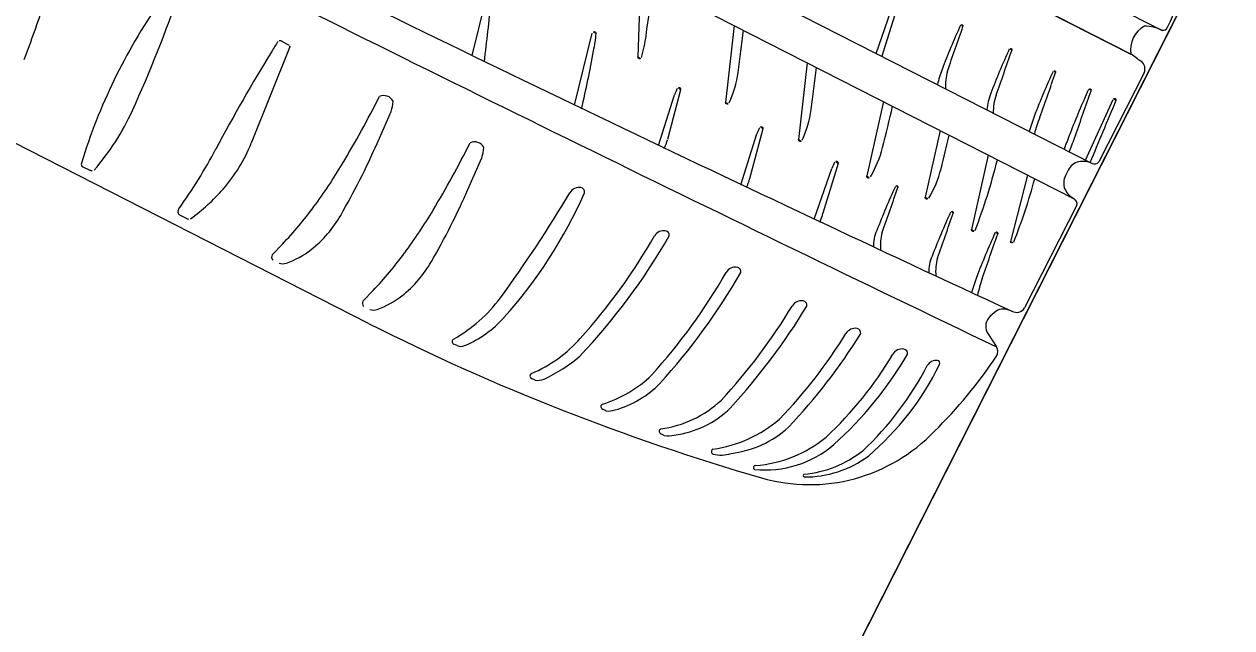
# Model space of a CAD drawing. Extents: x 14104283 to 14129344, y 8637090 to 8673339.
# Drawn here: x 14118514.292 to 14118518.485, y 8668489.545 to 8668491.641 of the extents above; entities that cross this region are included whole.
import ezdxf

# ---------------------------------------------------------------- set-up
doc = ezdxf.new("R2010")
doc.units = 0
for name, color, linetype in [('Cell', 7, 'Continuous'), ('Default', 7, 'Continuous'), ('Terrain', 7, 'Continuous')]:
    doc.layers.add(name, color=color, linetype=linetype)

msp = doc.modelspace()

# ---------------------------------------------------------------- linework, layer by layer
at = {"layer": 'Cell'}
for p, q in [((14118515.554, 8668492.9904), (14118518.244, 8668491.6194)), ((14118515.3169, 8668492.525), (14118518.0001, 8668491.1575)), ((14118515.2536, 8668492.4027), (14118517.9379, 8668491.0346)), ((14118515.4874, 8668490.6023), (14118512.4095, 8668492.171)), ((14118515.847, 8668491.5319), (14118515.9092, 8668491.7821)), ((14118516.4327, 8668491.8017), (14118516.4226, 8668491.5273)), ((14118517.2498, 8668491.5393), (14118517.3121, 8668491.7159)), ((14118516.2023, 8668491.3597), (14118516.2646, 8668491.6099)), ((14118516.7569, 8668491.6365), (14118516.7268, 8668491.3695)), ((14118518.244, 8668491.6194), (14118518.244, 8668491.6194)), ((14118515.2138, 8668491.5627), (14118515.0804, 8668491.2281)), ((14118515.1841, 8668491.5833), (14118515.2027, 8668491.5726)), ((14118515.203, 8668491.5724), (14118515.2116, 8668491.5678)), ((14118518.1344, 8668491.5372), (14118518.1344, 8668491.5372)), ((14118517.0105, 8668491.5072), (14118516.9805, 8668491.2403)), ((14118518.1815, 8668491.4722), (14118518.0239, 8668491.163)), ((14118516.4943, 8668491.2193), (14118516.5503, 8668491.396)), ((14118516.5712, 8668491.4133), (14118516.5253, 8668491.24)), ((14118515.5253, 8668491.3893), (14118515.5253, 8668491.3893)), ((14118515.5727, 8668491.3732), (14118515.5727, 8668491.3732)), ((14118517.2757, 8668491.3721), (14118517.2174, 8668491.1141)), ((14118517.9775, 8668491.169), (14118518.0729, 8668491.3797)), ((14118515.5172, 8668491.2271), (14118515.5659, 8668491.3381)), ((14118517.635, 8668491.3436), (14118517.635, 8668491.3436)), ((14118516.8568, 8668491.2775), (14118516.8109, 8668491.1043)), ((14118517.4726, 8668491.2717), (14118517.4203, 8668491.0405)), ((14118517.7818, 8668491.2688), (14118517.7818, 8668491.2688)), ((14118515.8404, 8668491.2287), (14118515.8404, 8668491.2287)), ((14118516.7798, 8668491.0835), (14118516.8359, 8668491.2602)), ((14118515.8879, 8668491.2126), (14118515.8879, 8668491.2126)), ((14118517.6398, 8668491.1865), (14118517.5816, 8668490.9285)), ((14118517.9035, 8668491.2067), (14118517.9035, 8668491.2067)), ((14118514.495, 8668491.1461), (14118514.5226, 8668491.1325)), ((14118515.8323, 8668491.0665), (14118515.881, 8668491.1775)), ((14118517.1178, 8668491.1576), (14118517.0655, 8668490.9843)), ((14118517.6716, 8668491.1703), (14118517.6716, 8668491.1703)), ((14118517.9541, 8668491.1635), (14118517.9541, 8668491.1635)), ((14118517.0345, 8668490.9636), (14118517.0968, 8668491.1403)), ((14118517.7758, 8668491.1172), (14118517.7173, 8668490.887)), ((14118517.9057, 8668491.0685), (14118517.9057, 8668491.0685)), ((14118514.8577, 8668490.9654), (14118514.8322, 8668490.978)), ((14118517.9471, 8668491.0123), (14118517.7655, 8668490.656)), ((14118515.1885, 8668490.8775), (14118515.1529, 8668490.8403)), ((14118517.2414, 8668490.8666), (14118517.2414, 8668490.8666)), ((14118517.4334, 8668490.7775), (14118517.4334, 8668490.7775)), ((14118515.5036, 8668490.7168), (14118515.4681, 8668490.6796)), ((14118517.5812, 8668490.7091), (14118517.5812, 8668490.7091)), ((14118517.6381, 8668490.5669), (14118517.668, 8668490.5208)), ((14118515.7957, 8668490.5251), (14118515.7834, 8668490.5306)), ((14118516.0658, 8668490.4053), (14118516.0535, 8668490.4109)), ((14118516.3122, 8668490.2987), (14118516.2999, 8668490.3043)), ((14118516.5146, 8668490.2131), (14118516.5023, 8668490.2186)), ((14118516.684, 8668490.1482), (14118516.684, 8668490.1482))]:
    msp.add_line(p, q, dxfattribs=at)
for points in [[(14118515.4964, 8668492.8774), (14118518.1344, 8668491.5372), (14118515.498, 8668492.8805)], [(14118517.3331, 8668491.7332), (14118517.2704, 8668491.5294), (14118517.2704, 8668491.5294)], [(14118517.9172, 8668491.134), (14118517.9125, 8668491.1249), (14118517.9078, 8668491.1157)], [(14118516.8274, 8668490.0952), (14118516.8274, 8668490.0952), (14118516.8274, 8668490.0952)], [(14118517.0002, 8668490.0692), (14118517.0002, 8668490.0692), (14118517.0002, 8668490.0692)]]:
    msp.add_lwpolyline(points, dxfattribs=at)
for centre, radius, start, end in [((14118517.3652, 8668492.0813), 1.0038, 333.2001, 356.6547), ((14118566.5192, 8668596.0711), 116.1721, 243.64357, 245.16267), ((14118595.2727, 8668652.4287), 179.5456, 243.394289, 244.390961), ((14118507.2816, 8668492.8841), 9.2591, 352.03275, 353.15325), ((14118510.7981, 8668493.1132), 4.2561, 335.3888, 341.4005), ((14118510.3146, 8668493.0334), 4.2561, 339.1386, 341.9315), ((14118516.4095, 8668490.5706), 2.0069, 145.2254, 162.9533), ((14118506.7018, 8668492.6573), 9.2591, 352.88887, 354.19266), ((14118516.2711, 8668491.6085), 0.00664, 1.826, 168.3288), ((14118515.9136, 8668491.6321), 0.3649, 346.7086, 356.3249), ((14118507.5966, 8668492.7236), 9.2591, 352.24191, 353.15325), ((14118520.0361, 8668490.4992), 2.7402, 155.4689, 158.9373), ((14118505.5428, 8668495.7458), 12.6938, 340.35243, 341.09464), ((14118517.5474, 8668491.6347), 0.00474, 337.8597, 152.1726), ((14118518.2283, 8668491.5512), 0.0949, 119.2552, 188.4832), ((14118518.1833, 8668491.5003), 0.1337, 63.012, 90.6282), ((14118518.2459, 8668491.6365), 0.0171, 263.6154, 333.0837), ((14118516.9258, 8668490.4542), 2.0837, 147.2557, 148.3809), ((14118515.1796, 8668491.5772), 0.00755, 53.5517, 147.2557), ((14118515.2096, 8668491.564), 0.00438, 342.9865, 62.1806), ((14118515.878, 8668491.681), 0.579, 344.3994, 352.0328), ((14118520.2884, 8668488.384), 6.0324, 148.38093, 152.09103), ((14118512.6927, 8668492.18), 3.6314, 346.7452, 349.9811), ((14118516.4292, 8668491.5271), 0.00664, 177.8966, 344.3994), ((14118520.2053, 8668490.4163), 2.7402, 155.4689, 158.9373), ((14118505.7121, 8668495.6628), 12.6938, 340.35243, 341.09464), ((14118517.7167, 8668491.5517), 0.00474, 337.8597, 152.1726), ((14118517.5854, 8668490.737), 0.9704, 52.9, 55.5435), ((14118507.8503, 8668492.5943), 9.2591, 352.24191, 353.15325), ((14118517.8306, 8668491.3504), 0.3761, 159.1838, 167.5952), ((14118517.6744, 8668491.4298), 0.1833, 164.8483, 184.1106), ((14118520.3573, 8668490.3393), 2.7402, 155.4689, 158.9373), ((14118517.8686, 8668491.4748), 0.00474, 337.8597, 152.1726), ((14118518.1511, 8668491.4847), 0.0328, 337.7437, 53.2742), ((14118516.4046, 8668491.5236), 0.3698, 335.0398, 352.2429), ((14118505.864, 8668495.5858), 12.6938, 340.35243, 341.09464), ((14118515.541, 8668491.3577), 0.0353, 26.0977, 116.4178), ((14118517.0881, 8668491.1774), 0.5805, 155.6072, 157.8849), ((14118516.5652, 8668491.4148), 0.00625, 345.8781, 157.6725), ((14118517.8558, 8668491.3229), 0.2218, 159.3778, 174.6475), ((14118517.8185, 8668491.3394), 0.1615, 159.973, 182.5241), ((14118520.4807, 8668490.2764), 2.7402, 155.4689, 158.9373), ((14118505.9874, 8668495.5229), 12.6938, 340.35243, 341.09464), ((14118517.992, 8668491.4119), 0.00474, 337.8597, 152.1726), ((14118512.0845, 8668493.1341), 3.8579, 329.1447, 333.1108), ((14118515.451, 8668491.3789), 0.1218, 340.4713, 357.3385), ((14118516.7335, 8668491.3693), 0.00664, 177.8966, 344.3994), ((14118508.2914, 8668493.4635), 9.2591, 345.93162, 346.84296), ((14118444.8859, 8668521.8645), 79.2933, 337.218636, 337.386463), ((14118518.0781, 8668491.3776), 0.00559, 334.3637, 157.1878), ((14118513.8809, 8668491.701), 0.8652, 319.0813, 335.3888), ((14118516.6582, 8668491.3943), 0.3698, 335.0398, 352.2429), ((14118521.5573, 8668490.0489), 3.9676, 161.2527, 162.0942), ((14118518.2981, 8668491.1277), 0.5157, 158.371, 165.1651), ((14118517.3737, 8668491.0417), 0.5805, 155.6072, 157.8849), ((14118516.8508, 8668491.2791), 0.00625, 345.8781, 157.6725), ((14118514.5663, 8668491.4331), 0.5535, 318.7884, 338.2634), ((14118513.1805, 8668492.2514), 2.5513, 330.038, 336.329), ((14118512.3996, 8668492.9735), 3.8579, 329.1447, 333.1108), ((14118515.8561, 8668491.1971), 0.0353, 26.0977, 116.4178), ((14118516.3242, 8668491.2919), 0.2078, 336.6051, 345.5252), ((14118516.9871, 8668491.24), 0.00664, 177.8966, 344.3994), ((14118508.4943, 8668493.3898), 9.2591, 345.93162, 346.6741), ((14118518.8038, 8668490.9062), 0.9491, 158.038, 161.5408), ((14118519.474, 8668490.6442), 1.6491, 158.265, 160.3766), ((14118513.3704, 8668492.0483), 1.7961, 324.3037, 332.091), ((14118515.7662, 8668491.2183), 0.1218, 340.4713, 357.3385), ((14118516.914, 8668491.3027), 0.3698, 328.7295, 345.9326), ((14118514.5004, 8668491.155), 0.0104, 157.6886, 238.7282), ((14118513.8281, 8668492.0924), 1.8268, 323.5669, 329.1447), ((14118517.6346, 8668490.9217), 0.5805, 155.6072, 157.8849), ((14118517.1117, 8668491.1591), 0.00625, 345.8781, 157.6725), ((14118515.4591, 8668491.7329), 2.2829, 339.2756, 345.7321), ((14118517.9668, 8668491.1097), 0.0553, 103.2596, 153.8507), ((14118517.9677, 8668491.0882), 0.0765, 64.7039, 100.2612), ((14118518.0086, 8668491.1748), 0.0192, 244.7039, 322.2957), ((14118514.5276, 8668491.1405), 0.00943, 237.9277, 319.0813), ((14118516.6098, 8668491.1562), 0.2078, 336.6051, 345.5252), ((14118517.224, 8668491.1132), 0.00664, 171.5863, 338.0892), ((14118517.1169, 8668491.229), 0.3698, 328.7295, 345.9326), ((14118515.919, 8668491.6074), 1.9481, 338.2033, 345.037), ((14118517.9567, 8668491.0898), 0.0553, 152.1377, 202.7288), ((14118514.4725, 8668491.5152), 0.6781, 305.8147, 318.7884), ((14118513.4957, 8668492.0908), 2.5513, 330.038, 336.329), ((14118516.2187, 8668491.0368), 0.0372, 79.9393, 149.2184), ((14118516.2225, 8668491.0582), 0.0155, 351.0484, 79.9393), ((14118519.8099, 8668489.9402), 2.7402, 155.4689, 158.9373), ((14118505.3166, 8668495.1868), 12.6938, 340.35243, 341.09464), ((14118517.3212, 8668491.0757), 0.00474, 337.8597, 152.1726), ((14118517.9746, 8668491.1017), 0.0765, 205.7271, 241.2844), ((14118512.1951, 8668493.4335), 4.6461, 323.8295, 329.2184), ((14118514.7244, 8668491.7265), 1.6553, 318.1775, 336.0975), ((14118517.4269, 8668491.0395), 0.00664, 171.5863, 338.0892), ((14118517.9286, 8668491.0177), 0.0192, 343.6927, 61.2844), ((14118514.841, 8668490.9906), 0.0154, 141.0835, 234.9585), ((14118514.2172, 8668491.8052), 1.3432, 316.3128, 323.5669), ((14118515.0326, 8668491.1838), 0.4136, 308.1519, 330.038), ((14118514.1433, 8668491.9318), 1.8268, 323.5669, 329.1447), ((14118516.8644, 8668491.0363), 0.2078, 336.6051, 345.5252), ((14118520.0018, 8668489.8511), 2.7402, 155.4689, 158.9373), ((14118505.5086, 8668495.0976), 12.6938, 340.35243, 341.09464), ((14118517.5132, 8668490.9866), 0.00474, 337.8597, 152.1726), ((14118514.8637, 8668490.9774), 0.0133, 243.5482, 295.0917), ((14118514.5745, 8668492.0366), 2.2605, 316.7702, 329.9855), ((14118514.7006, 8668491.9274), 2.0525, 317.8627, 330.1533), ((14118516.5128, 8668490.8869), 0.0372, 79.9393, 149.2184), ((14118516.5166, 8668490.9083), 0.0155, 351.0484, 79.9393), ((14118517.356, 8668490.8746), 0.1149, 153.9651, 183.9819), ((14118517.4482, 8668490.8708), 0.1833, 164.8483, 184.8365), ((14118517.5882, 8668490.9276), 0.00664, 171.5863, 338.0892), ((14118520.1566, 8668489.7796), 2.7402, 155.4689, 158.9373), ((14118505.6634, 8668495.0262), 12.6938, 340.35243, 341.09464), ((14118517.668, 8668490.9151), 0.00474, 337.8597, 152.1726), ((14118515.1005, 8668491.0973), 0.3036, 289.6536, 308.1519), ((14118517.723, 8668490.887), 0.00566, 179.8371, 327.9589), ((14118515.1671, 8668490.8326), 0.0161, 151.5549, 223.3517), ((14118515.1895, 8668490.848), 0.0388, 251.0178, 289.6536), ((14118514.5323, 8668491.6446), 1.3432, 316.3128, 323.5669), ((14118515.3477, 8668491.0232), 0.4136, 308.1519, 330.038), ((14118517.5479, 8668490.7855), 0.1149, 153.9651, 183.9819), ((14118517.6402, 8668490.7817), 0.1833, 164.8483, 184.8365), ((14118514.9492, 8668491.8007), 2.0525, 317.8627, 330.1533), ((14118514.8231, 8668491.9099), 2.2605, 317.8628, 329.9855), ((14118516.7614, 8668490.7602), 0.0372, 79.9393, 149.2184), ((14118516.7652, 8668490.7816), 0.0155, 351.0484, 79.9393), ((14118521.3567, 8668489.4893), 3.9676, 161.2527, 162.0942), ((14118518.4094, 8668490.5071), 0.8301, 162.4032, 166.5951), ((14118515.4823, 8668490.672), 0.0161, 151.5549, 223.3517), ((14118515.4156, 8668490.9367), 0.3036, 289.6536, 308.1519), ((14118515.539, 8668490.9888), 0.5038, 298.9737, 323.8295), ((14118516.9906, 8668490.6434), 0.0372, 79.9393, 149.2184), ((14118516.9944, 8668490.6648), 0.0155, 351.0484, 79.9393), ((14118515.5047, 8668490.6873), 0.0388, 251.0178, 289.6536), ((14118515.1898, 8668491.7371), 2.0697, 317.3915, 328.7195), ((14118515.0638, 8668491.847), 2.2781, 317.5062, 328.6659), ((14118517.7336, 8668490.5463), 0.1189, 124.1959, 141.3417), ((14118517.6908, 8668490.6094), 0.0426, 87.7097, 124.1959), ((14118517.6896, 8668490.5802), 0.0719, 63.3474, 87.7097), ((14118517.7375, 8668490.6733), 0.0328, 241.4146, 328.2447), ((14118519.054, 8668497.6737), 7.9199, 243.23503, 253.85625), ((14118515.6715, 8668490.879), 0.3844, 292.9216, 318.1775), ((14118517.6766, 8668490.5919), 0.0459, 141.3417, 212.9964), ((14118515.6509, 8668491.4887), 1.7559, 316.0419, 328.3415), ((14118515.53, 8668491.5957), 1.9584, 316.2788, 328.3155), ((14118517.1775, 8668490.5481), 0.0372, 79.9393, 149.2184), ((14118517.1813, 8668490.5695), 0.0155, 351.0484, 79.9393), ((14118515.7879, 8668490.5394), 0.00986, 118.9737, 245.7953), ((14118515.8086, 8668490.5547), 0.0323, 246.4987, 292.9216), ((14118515.8714, 8668490.8594), 0.4679, 292.8644, 318.662), ((14118517.3402, 8668490.4764), 0.0372, 79.9393, 149.2184), ((14118517.344, 8668490.4978), 0.0155, 351.0484, 79.9393), ((14118517.6432, 8668490.5047), 0.0296, 327.0084, 32.9964), ((14118515.8241, 8668490.9684), 0.6233, 296.0165, 309.6259), ((14118516.2169, 8668491.1375), 1.2662, 312.7393, 329.5326), ((14118516.2478, 8668491.1398), 1.2847, 311.7702, 329.8963), ((14118517.4598, 8668490.4366), 0.0372, 84.6961, 149.2184), ((14118516.3039, 8668491.3959), 1.6383, 314.5134, 326.3736), ((14118517.4615, 8668490.4637), 0.0101, 336.8561, 79.9046), ((14118516.0579, 8668490.4196), 0.00986, 118.9737, 245.7953), ((14118516.4526, 8668490.9625), 1.0991, 313.1236, 332.5359), ((14118516.5743, 8668490.9023), 0.9998, 310.4747, 333.7247), ((14118516.0761, 8668490.4656), 0.0612, 260.2626, 290.3771), ((14118516.1729, 8668490.7305), 0.428, 287.2186, 314.1953), ((14118516.2458, 8668490.6458), 0.3578, 285.8958, 315.1127), ((14118516.3043, 8668490.3131), 0.00986, 118.9737, 245.7953), ((14118516.4511, 8668490.6166), 0.3839, 277.6201, 313.0256), ((14118516.5054, 8668490.5542), 0.3425, 277.3439, 314.0687), ((14118516.3225, 8668490.3591), 0.0612, 260.2626, 290.3771), ((14118516.6212, 8668490.6141), 0.4525, 277.8886, 310.4806), ((14118516.5068, 8668490.2274), 0.00986, 118.9737, 245.7953), ((14118516.7063, 8668490.5014), 0.3527, 276.5018, 312.6861), ((14118517.0188, 8668490.6428), 0.6003, 253.8563, 316.2526), ((14118516.527, 8668490.3257), 0.1133, 263.7323, 281.263), ((14118516.8629, 8668490.4665), 0.373, 264.5389, 310.1992), ((14118516.8006, 8668490.5399), 0.4318, 274.0327, 309.6606), ((14118516.688, 8668490.1572), 0.00986, 118.9737, 245.7953), ((14118516.7103, 8668490.2575), 0.1124, 256.4507, 288.6391), ((14118517.0027, 8668490.4405), 0.3713, 269.6243, 306.4486), ((14118516.9627, 8668490.4672), 0.3904, 275.5395, 308.1715), ((14118516.8317, 8668490.1016), 0.00766, 94.815, 236.1616), ((14118517.0018, 8668490.0739), 0.00498, 106.7106, 251.3856)]:
    msp.add_arc(centre, radius, start, end, dxfattribs=at)
at = {"layer": 'Default'}
msp.add_lwpolyline([(14118511.638, 8668478.5337), (14118511.638, 8668478.5337), (14118533.361, 8668521.4082), (14118536.349, 8668519.9308), (14118524.5774, 8668496.6967), (14118514.6261, 8668477.0562), (14118514.6261, 8668477.0562)], close=True, dxfattribs=at)
at = {"layer": 'Terrain'}
msp.add_lwpolyline([(14118511.6381, 8668478.5335), (14118521.5893, 8668498.1741), (14118533.361, 8668521.4082)], dxfattribs=at)

doc.saveas('drawing.dxf')
